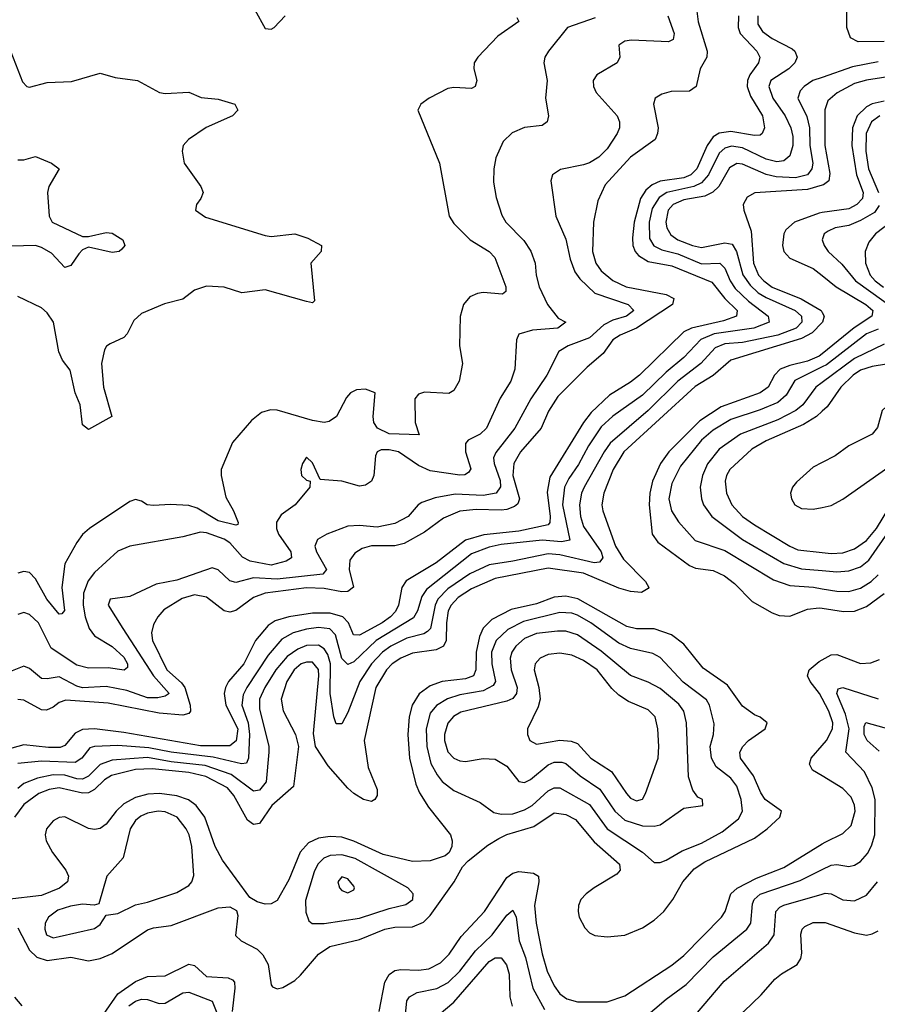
# Model space of a CAD drawing. Header units: inches. Extents: x 884549 to 1028252, y 526810 to 653624.
# Tile 726 of 1056: x 987276 to 990187, y 603555 to 606897. Entities that reach past the tile are written whole.
import ezdxf

# ---------------------------------------------------------------- set-up
doc = ezdxf.new("R2010")
doc.units = ezdxf.units.IN
doc.header["$MEASUREMENT"] = 0
doc.layers.add('A9680', color=7, linetype='Continuous')
doc.layers.add('A9690', color=7, linetype='Continuous')

msp = doc.modelspace()

# ---------------------------------------------------------------- linework, layer by layer
at = {"layer": 'A9680', "color": 5}
for points, elevation in [([(989476.4, 606910), (989497.3, 606850), (989494.7, 606830), (989478.4, 606821.6), (989352.7, 606827.3), (989330, 606823.5), (989310.4, 606810), (989312.9, 606770), (989303.7, 606750), (989235.3, 606710), (989223.2, 606690), (989223.9, 606670), (989233.4, 606650), (989304.1, 606570), (989311.9, 606550), (989311.9, 606530), (989304.3, 606510), (989270, 606458.9), (989242.2, 606430), (989210, 606410.7), (989190, 606404.2), (989111.4, 606388.6), (989084.9, 606370), (989078.7, 606350), (989096.3, 606230), (989130, 606152), (989144.4, 606084.4), (989160.9, 606040.9), (989177.5, 606017.5), (989228.3, 605968.3), (989341.5, 605930), (989360.6, 605910), (989336.3, 605890), (989290, 605876.8), (989258.6, 605861.4), (989210, 605816.8), (989137.7, 605790), (989106.3, 605770), (989065.9, 605690), (989010.9, 605610), (988957, 605510), (988892.1, 605427.9), (988884.9, 605410), (988886.5, 605390), (988907.2, 605332.8), (988908.3, 605311.7), (988893.8, 605290), (988850, 605281.6), (988753.9, 605286.1), (988686.5, 605273.5), (988641.6, 605258.4), (988629.1, 605250), (988594.7, 605210), (988550, 605186.4), (988490, 605174.8), (988430, 605179.7), (988390, 605177.1), (988318.7, 605150), (988287.3, 605132.7), (988277.6, 605110), (988283.6, 605090), (988317.9, 605030), (988305.2, 605014.8), (988150, 604997.9), (988070, 605001.9), (988010, 604985.9), (987990, 604991.9), (987950, 605029.8), (987930, 605036.3), (987810, 604994.6), (987739.1, 604980.9), (987650, 604939.3), (987583.8, 604930), (987577, 604910), (987626.2, 604830), (987731.1, 604670), (987784, 604610), (987770, 604601.1), (987745.1, 604594.9), (987710, 604594.6), (987640, 604620), (987570, 604633.8), (987490, 604629.1), (987470, 604634.5), (987410, 604666.7), (987370, 604659.6), (987350, 604660.8), (987310, 604694.6), (987290, 604702), (987170, 604654.9)], 2260), ([(989716.6, 606910), (989714.7, 606870), (989722.2, 606850), (989778.8, 606790), (989788.8, 606770), (989784.1, 606750), (989754.3, 606710), (989746.6, 606690), (989745.4, 606670), (989757.1, 606637.1), (989797.9, 606570), (989804.3, 606530), (989795.9, 606510), (989790, 606505), (989770, 606503.1), (989690, 606517.3), (989650, 606511.1), (989630, 606499.7), (989609.8, 606470.2), (989574.8, 606390), (989553.9, 606370), (989530, 606360.5), (989450, 606348.7), (989423.4, 606336.6), (989401.5, 606318.5), (989383.4, 606290), (989362.4, 606210), (989356.1, 606156.1), (989357.7, 606130), (989365.5, 606110), (989376.6, 606096.6), (989410, 606076.3), (989490, 606061.6), (989625.6, 606005.6), (989670.2, 605950.2), (989711, 605910), (989709.3, 605890), (989664.9, 605875.1), (989556, 605850), (989530, 605837), (989380.6, 605690), (989350, 605665.9), (989277.9, 605622.1), (989216.1, 605563.9), (989190.4, 605530), (989076.2, 605343.8), (989066.4, 605293.6), (989076.3, 605210), (989075.5, 605190), (989070, 605182.3), (988970, 605161.1), (988852.1, 605147.9), (988789.6, 605130), (988690, 605053.4), (988587.6, 604992.4), (988572.9, 604970), (988562.2, 604910), (988551.6, 604888.4), (988534.9, 604870), (988506.9, 604850), (988430, 604807.9), (988409.2, 604809.2), (988392, 604850), (988373.6, 604870), (988330, 604882.5), (988270, 604882.1), (988190, 604870.4), (988143.4, 604856.6), (988119.2, 604840.8), (988077, 604790), (988036.7, 604710), (987985.5, 604650), (987975.4, 604630), (987970.8, 604609.2), (987975.8, 604570), (988016.7, 604490), (988010.8, 604449.2), (987990, 604432.1), (987890, 604431.6), (987630, 604476.8), (987530, 604489.9), (987490, 604487.7), (987464.7, 604475.3), (987430, 604433.7), (987413.7, 604426.3), (987373.9, 604426.1), (987290, 604435.6), (987250, 604424.6)], 2320), ([(989574.3, 606925.7), (989579.2, 606890), (989609.6, 606790), (989608.3, 606770), (989585.6, 606730), (989572.4, 606670), (989550, 606654.1), (989487.2, 606652.8), (989456.2, 606643.8), (989432.9, 606630), (989427.7, 606610), (989443, 606530), (989441.6, 606510), (989433.4, 606490), (989350, 606430), (989263.9, 606336.1), (989238.2, 606281.8), (989224.2, 606210), (989220.9, 606110), (989232.3, 606070), (989250, 606044.2), (989290, 606011.2), (989334.5, 605990), (989470, 605964), (989496.3, 605950), (989492.5, 605930), (989370, 605849.9), (989314.2, 605825.8), (989290, 605810.3), (989256.8, 605763.2), (989202.8, 605717.2), (989102.6, 605617.4), (989071.6, 605568.4), (989045.9, 605510), (988976, 605430), (988954, 605390), (988950.6, 605350), (988973.2, 605270), (988967.1, 605252.9), (988955.8, 605244.2), (988930, 605233.9), (988910, 605231.7), (988826.1, 605233.9), (988770, 605228.6), (988714.9, 605205.1), (988650, 605157.6), (988581.6, 605118.4), (988550, 605110.9), (988470, 605110.8), (988438.5, 605101.5), (988414.4, 605085.6), (988397.4, 605062.6), (988395, 605030), (988409.3, 604970.7), (988390, 604955.5), (988370, 604955.2), (988310, 604966.6), (988250, 604968.4), (988110, 604950), (988070, 604936), (988010, 604891.3), (987990, 604885.4), (987970, 604890.4), (987910, 604936.5), (987870, 604944.6), (987827.4, 604932.6), (987765.8, 604894.2), (987744.7, 604870), (987730, 604844.4), (987724.1, 604815.9), (987727, 604790), (987775.5, 604690), (987825.4, 604645.4), (987836.6, 604630), (987855.5, 604570), (987856.6, 604550), (987850, 604542.2), (987830, 604536), (987750, 604542.9), (987576.4, 604576.4), (987432.8, 604587.2), (987410, 604578.8), (987390, 604563.4), (987366.9, 604553.1), (987350, 604554.7), (987290, 604586.7), (987270, 604588.9)], 2280), ([(989782.1, 606910), (989781.9, 606881.9), (989797, 606857), (989830, 606832.9), (989897.8, 606797.8), (989907.5, 606790), (989915, 606770), (989907.3, 606750), (989887.3, 606730), (989825.3, 606690), (989818.7, 606670), (989833, 606630), (989873.9, 606570), (989893.8, 606530), (989900.5, 606500.5), (989901, 606470), (989890, 606434.6), (989870, 606418.2), (989845.7, 606414.3), (989810, 606423.2), (989730, 606461.9), (989692.7, 606467.3), (989670, 606460.7), (989650, 606443.4), (989614, 606370), (989590, 606342.7), (989563.9, 606330), (989472.7, 606310), (989446.3, 606293.7), (989423.6, 606256.4), (989412.4, 606210), (989414, 606154), (989429, 606129), (989455.9, 606115.9), (989510, 606102.5), (989590, 606068.3), (989652.2, 606070), (989670, 606053.9), (989688.1, 606010), (989704.8, 605984.8), (989750, 605941.3), (989817.3, 605890), (989820.6, 605870), (989768.1, 605850), (989633.4, 605830), (989588.7, 605811.3), (989530.5, 605750), (989470, 605700.8), (989390, 605622.7), (989290, 605550.8), (989250, 605514.3), (989207.4, 605450), (989173.5, 605386.5), (989140.1, 605339.9), (989125.9, 605310), (989118.6, 605250), (989143.2, 605130), (989115.4, 605124.6), (989050, 605130.4), (988910, 605115.1), (988870, 605106), (988810, 605084.2), (988657.1, 604962.9), (988641.1, 604938.9), (988627, 604890), (988613.4, 604866.6), (988486.1, 604790), (988410, 604717.7), (988390, 604708.2), (988370, 604728.4), (988348.7, 604808.7), (988329.3, 604829.3), (988290, 604833.5), (988250, 604828), (988204.6, 604815.4), (988166.2, 604793.8), (988119.8, 604740.2), (988046.9, 604630), (988035.3, 604604.7), (988030.9, 604570), (988051.8, 604510), (988056.8, 604470), (988053.4, 604390), (988046.5, 604373.5), (988029.6, 604370.4), (987933.6, 604393.6), (987790, 604410.1), (987714.6, 604425.4), (987610, 604433.4), (987530, 604430.3), (987514.8, 604425.2), (987487.1, 604390), (987464.3, 604375.6), (987350, 604379.8), (987270, 604372)], 2340), ([(988074.7, 606930), (988110, 606866.9), (988130, 606864.6), (988140.4, 606870), (988177.6, 606910)], 2220), ([(988964.2, 606904.2), (988970, 606891), (988899.1, 606840.9), (988830.8, 606770), (988818.4, 606750), (988817.7, 606730), (988828, 606690), (988822.4, 606670), (988810, 606663.5), (988750, 606667), (988730, 606663.4), (988666, 606630), (988638, 606610), (988627.7, 606590), (988701.3, 606410), (988734.4, 606230), (988750, 606204.5), (988805, 606150), (988869.4, 606110), (988889.5, 606090), (988926.6, 605990), (988926.1, 605973.9), (988915.4, 605964.6), (988850, 605970.6), (988830, 605967.9), (988804.4, 605955.6), (988782.4, 605930), (988771.2, 605888.8), (988769.2, 605790), (988779.2, 605730), (988768.1, 605670), (988750, 605638.3), (988732.6, 605627.4), (988650, 605632.2), (988630, 605626), (988617.2, 605610), (988618.8, 605530), (988632.4, 605487.6), (988530, 605491.6), (988490.9, 605510), (988477.9, 605530), (988476.3, 605550), (988482.7, 605630), (988450, 605642.5), (988420, 605640), (988399.2, 605630), (988385.7, 605614.3), (988351.8, 605550), (988327.2, 605532.8), (988310, 605529.9), (988270, 605535.8), (988150, 605571.1), (988127.9, 605572.1), (988097.1, 605562.9), (988063.5, 605536.5), (987998.6, 605461.4), (987960.5, 605370), (987960.1, 605350), (987975.6, 605275.6), (988002.1, 605230), (988018, 605190), (988016.5, 605183.5), (988010, 605181.5), (987950, 605196.2), (987879, 605239), (987850, 605247.9), (987788.7, 605251.3), (987730, 605247.5), (987709.4, 605250), (987690, 605262.4), (987670, 605268.3), (987650, 605261.5), (987512.9, 605170), (987490.1, 605149.9), (987470, 605122.3), (987430.1, 605049.9), (987419, 604970), (987428.9, 604891.1), (987419.5, 604880.5), (987410, 604879.3), (987368, 604930), (987330, 604998.4), (987310, 605020.2), (987290, 605023.8), (987270, 605018.6)], 2220), ([(989230, 606902.6), (989135.3, 606870), (989071.4, 606790), (989059.1, 606770), (989055.6, 606750), (989066.9, 606690), (989060.8, 606630), (989071.6, 606570), (989067, 606550), (989050, 606537.3), (988990, 606531.3), (988947.7, 606512.3), (988917.2, 606482.8), (988892.6, 606427.4), (988885.6, 606390), (988885, 606345), (988893.6, 606293.6), (988912.9, 606232.9), (988926.9, 606210), (988987.3, 606147.3), (989011.4, 606111.4), (989025.8, 606070), (989028.8, 606030), (989039.2, 605990), (989067.3, 605930), (989104, 605884), (989130.4, 605870), (989102.8, 605850), (989017, 605843), (988970.9, 605829.1), (988962.7, 605810), (988957.4, 605710), (988943.2, 605670), (988907.7, 605612.3), (988861.1, 605510), (988839.7, 605490), (988798.7, 605470), (988790, 605458.4), (988789.6, 605430), (988807.8, 605372.2), (988800, 605360), (988787.7, 605352.3), (988769.7, 605350.3), (988670, 605365.1), (988630, 605383.4), (988562.3, 605430), (988530, 605436.5), (988503.7, 605436.3), (988489.3, 605430), (988483.6, 605416.4), (988478, 605350), (988470.3, 605330), (988450, 605316.9), (988430, 605313.5), (988370, 605330.7), (988296, 605336), (988270, 605392.3), (988250, 605411.8), (988236.3, 605390), (988230.6, 605370), (988233.4, 605350), (988250, 605333.4), (988262, 605330), (988261.6, 605310), (988211.4, 605250), (988163.7, 605216.3), (988148.5, 605191.5), (988148.1, 605170), (988155, 605150), (988196.8, 605090), (988199, 605070), (988180.8, 605059.2), (988130, 605045.4), (988058.3, 605058.3), (988032.9, 605072.9), (987990, 605120.8), (987970, 605134), (987910, 605155.4), (987890, 605157.8), (987830, 605140.9), (987650, 605109.2), (987610, 605092.4), (987530, 605019.9), (987508.3, 604991.7), (987492.9, 604950), (987492.3, 604910), (987498.9, 604870), (987512.7, 604830), (987530, 604805.2), (987590, 604768.9), (987630, 604733.4), (987642.7, 604710), (987642.6, 604697.4), (987630.9, 604689.1), (987577, 604697), (987510, 604695.2), (987470, 604706.2), (987383.6, 604763.6), (987340.2, 604850), (987310, 604877.6), (987290, 604884.5), (987270, 604877.6)], 2240), ([(987230, 606828.4), (987285.8, 606685.8), (987300.7, 606670), (987310, 606667.2), (987370, 606683.8), (987452.8, 606687.2), (987550, 606715.2), (987601, 606701), (987676, 606690), (987751.3, 606650), (987770, 606646.5), (987850, 606650.2), (987892.4, 606632.4), (987950, 606626.8), (988006.7, 606610), (988017.3, 606590), (987999.1, 606570), (987909.1, 606530.9), (987848.9, 606490), (987831.8, 606470), (987827.6, 606450), (987834.3, 606410), (987891.7, 606330), (987898.9, 606310), (987891.6, 606290), (987876.5, 606270), (987872.9, 606250), (987907, 606227), (988110, 606164.3), (988130, 606160.9), (988210, 606169.4), (988254.7, 606154.7), (988300.5, 606130), (988299.3, 606110), (988264.9, 606070), (988277.3, 605942.7), (988270, 605936.2), (988250, 605940.4), (988110, 605979.3), (988030, 605969.8), (987970, 605988.4), (987910, 605991.8), (987870, 605978.5), (987830, 605948.5), (987767.9, 605932.1), (987690, 605899.1), (987664.3, 605875.7), (987641.7, 605830), (987630, 605818.3), (987583.1, 605796.9), (987571.3, 605788.7), (987564, 605776), (987553.8, 605730), (987560.8, 605650), (987588.9, 605550), (987510, 605505.3), (987490, 605521.6), (987481.4, 605590), (987464.7, 605630), (987447.5, 605707.5), (987421.5, 605741.5), (987409.4, 605769.4), (987390.8, 605870), (987370, 605902.3), (987350, 605918.5), (987270, 605957)], 2180), ([(990000, 606700.9), (989968.6, 606690), (989938.4, 606670), (989924.9, 606655.1), (989917.3, 606630), (989948.3, 606568.3), (989957.4, 606530), (989958.7, 606470), (989968, 606410), (989965.5, 606390), (989950, 606370.4), (989910, 606360.2), (989843.7, 606363.7), (989810, 606371.2), (989730, 606406.7), (989710, 606409), (989685.7, 606394.3), (989649.6, 606330.4), (989629.2, 606310.8), (989602.2, 606297.8), (989530, 606285.3), (989493.8, 606270), (989477.7, 606250), (989469.7, 606210), (989472.3, 606190), (989486.3, 606166.3), (989510.7, 606150), (989559.4, 606130), (989590, 606123), (989670, 606139.4), (989694.6, 606134.6), (989709.8, 606109.8), (989730.2, 606030.2), (989755.2, 605995.2), (989783.1, 605970), (989810, 605953.3), (989908.6, 605910), (989930.4, 605890), (989931.1, 605870), (989911.3, 605850), (989850, 605826.3), (989730, 605801.6), (989670, 605796.6), (989636.6, 605783.4), (989588.4, 605730), (989510, 605669.9), (989410, 605570), (989280.9, 605459.1), (989259.9, 605430), (989192, 605310), (989183.7, 605290), (989176.8, 605250), (989179.5, 605210), (989190, 605176.6), (989250.1, 605090), (989255.4, 605070), (989244.8, 605055.2), (989226.6, 605053.4), (989110, 605080.3), (989070, 605084.3), (988950, 605058.6), (988870, 605046.8), (988804.3, 605015.7), (988730, 604965.2), (988695.5, 604930), (988686.2, 604910), (988670.4, 604830), (988660.2, 604819.8), (988647.6, 604812.4), (988590, 604797.7), (988535.7, 604770), (988508, 604750), (988470, 604709.9), (988431, 604650), (988390, 604545.4), (988370, 604506.6), (988350, 604506.3), (988342.9, 604530), (988330, 604610), (988330.8, 604710), (988321.7, 604741.6), (988310, 604761.7), (988290, 604773.9), (988250, 604772.2), (988219.9, 604760.1), (988184.4, 604735.6), (988145.2, 604690), (988107.9, 604630), (988089.8, 604590), (988090, 604557.6), (988121.6, 604430), (988121.7, 604410), (988113.5, 604310), (988090, 604282.1), (988070, 604278.2), (987994.7, 604334.7), (987905.5, 604365.5), (987790, 604378.2), (987710, 604392.3), (987590, 604383.2), (987550, 604369), (987510, 604328.7), (987490, 604318.9), (987470, 604320.4), (987430, 604332.9), (987390, 604334), (987337.4, 604322.6), (987290, 604304.5), (987270, 604286.9)], 2360), ([(987270, 606421), (987290, 606421.1), (987330, 606432.8), (987384.9, 606410), (987410.7, 606390), (987375.5, 606330), (987370.7, 606310), (987376, 606230), (987386.8, 606210), (987490, 606160.9), (987510, 606160.9), (987570, 606174.9), (987590, 606171.8), (987626, 606150), (987632.7, 606130), (987622.6, 606117.4), (987614, 606110), (987590, 606106.5), (987510, 606124.4), (987490, 606115.1), (987477.6, 606102.4), (987450, 606062), (987430, 606055.1), (987384.3, 606104.3), (987350, 606124), (987330, 606129.8), (987124.5, 606124.5)], 2160), ([(990000, 606334.6), (989950, 606320.4), (989771.5, 606308.5), (989745.4, 606294.6), (989731.8, 606270), (989733.6, 606250), (989758.8, 606178.8), (989767.5, 606070), (989784.2, 606030), (989802, 606010), (989830, 605989.1), (989928.9, 605948.9), (989996.2, 605910), (990000, 605902.8)], 2380), ([(990000, 606242), (989990, 606240.5), (989906.4, 606210), (989876.5, 606183.5), (989869.7, 606170), (989865.9, 606130), (989870.1, 606110), (989890, 606087.1), (989970, 606051.9), (990000, 606028)], 2420), ([(990000, 605868.5), (989966, 605834), (989930, 605815), (989690, 605740.9), (989630.4, 605689.6), (989568.5, 605651.5), (989326.6, 605430), (989291.1, 605370), (989259.4, 605290), (989252, 605250), (989255.3, 605230), (989298.9, 605110), (989325.5, 605065.5), (989400.4, 604990), (989411.9, 604970), (989410, 604966.2), (989387, 604953), (989350, 604955.6), (989310, 604966.7), (989190, 605018), (989070, 605034.8), (988890, 604999.8), (988810, 604964.9), (988764.4, 604935.6), (988740.4, 604910), (988731.2, 604890), (988725.2, 604850), (988724.2, 604790), (988714.6, 604770), (988690, 604758.4), (988610, 604747.1), (988569.8, 604729.8), (988540.8, 604710), (988521.8, 604690), (988485.5, 604630), (988446.1, 604450), (988458.9, 604358.9), (988490, 604284), (988490, 604263), (988482.2, 604250), (988470, 604242.6), (988443.1, 604250), (988410, 604270.5), (988390, 604288.9), (988323.9, 604363.9), (988280.7, 604430), (988273.7, 604473.7), (988291.9, 604670), (988290, 604690.6), (988270, 604715.7), (988250, 604716.5), (988231.9, 604710), (988208.3, 604690), (988182.7, 604650), (988164.1, 604590), (988171.2, 604551.2), (988212.6, 604470), (988222.6, 604430), (988205.7, 604294.3), (988132.7, 604230), (988090, 604168.8), (988070, 604165.5), (988050, 604179.3), (988003.6, 604263.6), (987981.6, 604290), (987907.7, 604327.7), (987850, 604342), (987725.7, 604354.3), (987670, 604351.7), (987588.4, 604331.6), (987563.8, 604316.2), (987530, 604283.9), (987510, 604272.9), (987490, 604271.9), (987410, 604289.5), (987376, 604284), (987341.9, 604270), (987290, 604232.4), (987258.5, 604190)], 2380), ([(990000, 605763), (989990, 605754.8), (989950, 605737.9), (989890, 605723.1), (989857.8, 605710), (989838.1, 605690), (989816.5, 605650), (989790, 605630.3), (989657.1, 605582.9), (989584.8, 605535.2), (989479.9, 605430), (989451.1, 605390), (989424.3, 605330), (989414.8, 605290), (989412.3, 605250), (989423.3, 605150), (989442.8, 605122.8), (989550, 605044), (989570, 605035.5), (989630, 605026.7), (989668.8, 605008.8), (989702.8, 604982.8), (989762.2, 604922.2), (989830, 604883.5), (989854.6, 604874.6), (989890, 604872.4), (989950, 604895.7), (989990, 604900.7), (990000, 604899.1)], 2420), ([(990000, 605718.4), (989907.6, 605672.4), (989877.4, 605622.6), (989850, 605597.1), (989790, 605572.1), (989690, 605539.9), (989630, 605504), (989590.5, 605470), (989519, 605381), (989490, 605322.8), (989479.9, 605270), (989489.1, 605230), (989511.9, 605191.9), (989569.1, 605129.1), (989670, 605094.8), (989835.3, 604995.3), (989890, 604976.6), (989970.1, 604970.1), (990000, 604965.1)], 2440), ([(990000, 605665.6), (989978.9, 605650), (989933.9, 605590), (989910.6, 605570), (989850, 605538.9), (989723, 605490), (989650, 605439.4), (989610.6, 605389.4), (989593.6, 605350), (989585.9, 605310), (989590.1, 605270.1), (989597.2, 605250), (989625.3, 605210), (989730, 605132.7), (989870, 605050.4), (989930, 605032.4), (990000, 605027)], 2460), ([(990000, 605567.5), (989980.6, 605550), (989937, 605523), (989810, 605467.5), (989760.8, 605439.2), (989686.6, 605370), (989675, 605350), (989670.9, 605330), (989675.8, 605290), (989693.8, 605250), (989729.6, 605210), (989770, 605182.1), (989890, 605109.7), (989917.6, 605097.6), (990000, 605088.3)], 2480), ([(990000, 605393.3), (989970, 605377.7), (989912.7, 605327.3), (989899.3, 605310), (989893.1, 605290), (989895.7, 605270), (989906.7, 605250), (989930, 605237.2), (989970, 605234.8), (990000, 605241)], 2520), ([(987270, 603814.2), (987310, 603738.8), (987334.8, 603714.8), (987370, 603703.3), (987450, 603714.4), (987510, 603702.4), (987550, 603710.6), (987590, 603727), (987710, 603807), (987730, 603813.9), (987790, 603821.9), (987950, 603881.9), (987990, 603885.4), (988012.6, 603872.6), (988016.6, 603856.6), (988008.8, 603788.8), (988028, 603770), (988082, 603742), (988102.1, 603722.2), (988119.9, 603690), (988130, 603620.5), (988133.9, 603613.9), (988150, 603606.8), (988170, 603611.5), (988210, 603635.5), (988230, 603653.2), (988290, 603724.8), (988328.8, 603751.2), (988430, 603775.2), (988516, 603810), (988550, 603816.2), (988610, 603817.9), (988646.8, 603833.2), (988670, 603856.6), (988750.9, 603970), (988779.2, 604020.8), (988798, 604042), (988865.4, 604094.6), (988902.4, 604117.6), (988930, 604130.7), (989021.7, 604158.3), (989090, 604204.6), (989130, 604199.5), (989162.4, 604182.4), (989226, 604106), (989312.7, 604030), (989314.6, 604010), (989303.1, 603996.9), (989226.1, 603950), (989199, 603930), (989180.9, 603910), (989173, 603890), (989171.6, 603870), (989175.7, 603850), (989194, 603814), (989210, 603797.2), (989228.4, 603788.4), (989270, 603784.1), (989330, 603789.5), (989390, 603814), (989430, 603840.1), (989462.7, 603870), (989493.6, 603910), (989526.7, 603970), (989565.3, 604014.7), (989602.2, 604037.8), (989770, 604119.2), (989813, 604150), (989856.8, 604190), (989861.5, 604210), (989806.6, 604250), (989792.1, 604272.1), (989767.4, 604330), (989723.4, 604390), (989720.7, 604410), (989730.5, 604430), (989750, 604450.1), (989806.6, 604490), (989813.3, 604510), (989789.8, 604529.8), (989770, 604537.8), (989730, 604567), (989678.4, 604638.4), (989595.6, 604695.6), (989530, 604776.7), (989488.6, 604808.6), (989430, 604828.9), (989370, 604829.3), (989336.7, 604836.7), (989170.7, 604930.7), (989130, 604940.2), (989090, 604937.1), (989030, 604914.3), (988944.8, 604895.2), (988879.1, 604860.9), (988850, 604831.1), (988836.8, 604803.2), (988826.1, 604750), (988824, 604690), (988816.1, 604670), (988790, 604659.2), (988710, 604650.2), (988670, 604635.9), (988632, 604608), (988608, 604570), (988598.3, 604530), (988593.5, 604470), (988598.9, 604390), (988621.4, 604301.4), (988633, 604273), (988664.4, 604224.4), (988738.7, 604130), (988743.7, 604110), (988742.7, 604090), (988733.8, 604070), (988721, 604059), (988670, 604041.3), (988610, 604039.1), (988510, 604062.8), (988410, 604108.1), (988370, 604121.6), (988330, 604124.4), (988290, 604118.2), (988256.9, 604103.1), (988228.4, 604071.6), (988190, 603977.4), (988150, 603907), (988130, 603895.2), (988110, 603894.3), (988082.7, 603902.7), (988057.7, 603917.7), (987964.4, 604044.4), (987940.1, 604090), (987904.5, 604190), (987875.8, 604230), (987849.2, 604249.2), (987810, 604262.1), (987750.4, 604270.4), (987711.5, 604268.5), (987670, 604257.1), (987630, 604235.1), (987603.9, 604210), (987570, 604166.4), (987550, 604151.3), (987530, 604148.1), (987510, 604151.6), (987430, 604190.7), (987410, 604189.3), (987390, 604177.1), (987367.1, 604150), (987363.1, 604130), (987366.2, 604110), (987388, 604070), (987432.5, 604010), (987441.7, 603990), (987439.2, 603970), (987411.3, 603948.7), (987350, 603924.2), (987234, 603910)], 2420), ([(990000, 604593.2), (989991.1, 604610), (989959, 604650), (989950.3, 604670), (989956.2, 604690), (989990, 604718.7), (990000, 604724.3)], 2380), ([(990000, 604329.7), (989967, 604350), (989957.3, 604370), (989963, 604390), (990000, 604432.9)], 2380), ([(988496, 603530), (988516.2, 603630), (988530, 603655.6), (988550, 603669.6), (988570, 603673.3), (988630, 603670.1), (988665.3, 603674.7), (988705, 603695), (988734.6, 603725.4), (988775, 603785), (988854.5, 603870), (988930, 603985.1), (988950, 604000.1), (988970, 604005.2), (989019.8, 603999.8), (989037.6, 603990), (989038.7, 603970), (989023.6, 603890), (989029.7, 603830.2), (989050, 603726.3), (989067.1, 603667.1), (989090, 603617.3), (989110, 603590.7), (989133.2, 603573.2), (989170, 603563.4), (989270, 603562.7), (989330, 603583.3), (989490, 603687.5), (989530, 603720.9), (989658.7, 603850), (989670.4, 603870), (989690, 603929.2), (989711.1, 603948.9), (989777.1, 603982.9), (989870, 604019.2), (990000, 604099.4)], 2380), ([(989393.1, 603506.9), (989470, 603571.9), (989538.5, 603621.5), (989630, 603715.4), (989744, 603810), (989757.7, 603830), (989764, 603896), (989769.5, 603910), (989790, 603928.9), (989925.3, 603974.7), (990000, 604012.1)], 2360), ([(989570, 603518.9), (989667.1, 603632.9), (989818.2, 603761.8), (989836.7, 603790), (989843.2, 603870), (989856.1, 603883.9), (989870, 603891.8), (990000, 603928.9)], 2340), ([(988583.2, 603496.8), (988590, 603566.4), (988599.7, 603580.3), (988625.2, 603594.8), (988691.9, 603608.1), (988731, 603629), (988770, 603667.4), (988823.9, 603736.1), (988879.5, 603790), (988930, 603856.9), (988950, 603874.4), (988962, 603850), (988971.2, 603770), (988993.4, 603713.4), (989018, 603610), (989057.3, 603537.3)], 2360), ([(990000, 602943.6), (989879.1, 602990), (989770, 603005.6), (989679.9, 603039.9), (989579.6, 603099.6), (989473.5, 603190), (989463.1, 603210), (989464.4, 603230), (989476, 603250), (989495.6, 603270), (989621.7, 603378.3), (989733.6, 603530), (989793.2, 603586.8), (989839.9, 603640.1), (989861.6, 603658.4), (989915, 603690), (989927.2, 603710), (989931.3, 603728.7), (989927.1, 603792.9), (989932.5, 603810), (989941.4, 603818.6), (989970, 603832.9), (990000, 603832.4)], 2320), ([(988678.3, 603501.7), (988750, 603562.4), (988870, 603700.1), (988890, 603712.5), (988910, 603712), (988928.9, 603688.9), (988937.5, 603657.5), (988940.3, 603580.3), (988948.3, 603548.3)], 2340), ([(987560.4, 603519.6), (987609.6, 603590.4), (987670, 603632.7), (987710, 603648.6), (987770, 603651.4), (987850, 603690.8), (987870, 603686.2), (987910, 603649), (987984.4, 603644.4), (987998.3, 603638.3), (988005.5, 603630), (988006.1, 603610), (987997.1, 603530)], 2380), ([(987259.1, 603579.1), (987284.2, 603550)], 2380), ([(987646.6, 603550), (987670, 603565.5), (987690, 603572), (987710, 603571), (987750, 603557), (987770, 603558.8), (987830, 603593.3), (987850, 603595.4), (987930, 603565.5), (987960.7, 603490)], 2360)]:
    msp.add_lwpolyline(points, dxfattribs=dict(at, elevation=elevation))
for points, elevation in [([(989110, 604884.2), (988986.4, 604853.6), (988932.7, 604827.3), (988893.8, 604790), (988878.2, 604750), (988878.6, 604710), (988891.2, 604650), (988883.3, 604636.7), (988850, 604618.9), (988770, 604604.7), (988728.5, 604591.5), (988690.5, 604569.5), (988670, 604542.9), (988656, 604490), (988657.8, 604430), (988671.6, 604371.6), (988693.1, 604333.1), (988710.7, 604310.7), (988750, 604280.1), (988839.2, 604239.2), (988885.4, 604205.4), (988910, 604199.6), (988950, 604201.4), (988990, 604214.4), (989015.3, 604230), (989070, 604279.4), (989090, 604289.2), (989110, 604289.1), (989210, 604233.3), (989270.7, 604150.7), (989390.7, 604070.7), (989430, 604036), (989450, 604035.9), (989470, 604044.1), (989524.7, 604075.3), (989590, 604101.7), (989660.2, 604139.8), (989716.2, 604183.8), (989729.4, 604210), (989725.6, 604250), (989710, 604295.4), (989690, 604322.6), (989640.7, 604360.7), (989624.8, 604390), (989620.1, 604430), (989631.2, 604470), (989633.7, 604506.3), (989617.6, 604570), (989607.7, 604587.7), (989527.7, 604647.7), (989450, 604732.3), (989425.4, 604745.4), (989350, 604762.6), (989310, 604780.6), (989214.7, 604850), (989170, 604875.4), (989150, 604882.2)], 2440), ([(989101.6, 604821.6), (989030, 604813.1), (988990, 604796.6), (988959.9, 604770), (988947, 604750), (988941.3, 604730), (988944.9, 604690), (988964.7, 604630), (988963.1, 604610), (988950, 604592.4), (988930, 604583.6), (988773.8, 604546.2), (988748.4, 604531.6), (988730, 604508.9), (988718, 604470), (988718.4, 604450), (988730, 604412.1), (988750.2, 604390), (988770, 604380.9), (988790, 604378.5), (988850, 604388.9), (988890, 604386.4), (988930, 604363.5), (988970, 604311.3), (988990, 604307.5), (989010, 604318.3), (989070, 604368.1), (989090, 604377.1), (989116.8, 604376.8), (989130, 604371.9), (989178.9, 604330), (989245, 604285), (989296.2, 604210), (989330, 604180.1), (989390, 604160.1), (989430, 604159.1), (989450, 604164.1), (989530, 604220.8), (989595.3, 604230), (989594, 604250), (989577.7, 604257.7), (989561.6, 604281.6), (989546.8, 604326.8), (989540.1, 604510), (989530.4, 604550), (989513.4, 604573.4), (989450, 604626.1), (989410, 604647.8), (989350, 604670.4), (989250, 604753.5), (989170, 604809.1), (989130, 604821.4)], 2460), ([(989110, 604746.2), (989070, 604742), (989042.9, 604730), (989025.4, 604710), (989022.3, 604690), (989038.3, 604630), (989043.2, 604590), (989036, 604564), (989000.4, 604490), (988999.4, 604470), (989007.8, 604450), (989030, 604437.7), (989110, 604451.2), (989148.1, 604448.1), (989170, 604439.6), (989214.5, 604390), (989284.5, 604344.5), (989336.1, 604270), (989350, 604254.6), (989370, 604245.3), (989390, 604251.3), (989400.8, 604270), (989443.2, 604390), (989446, 604430), (989441.9, 604490), (989433.4, 604530), (989410, 604554.4), (989343, 604583), (989310, 604603.6), (989286.3, 604626.3), (989235.8, 604690), (989190, 604722.2), (989150, 604739.4)], 2480), ([(987746, 604210), (987710, 604203.4), (987687.2, 604192.8), (987670, 604178.5), (987651.1, 604150), (987627.7, 604052.3), (987572.7, 603990), (987544.7, 603895.3), (987528.9, 603891.1), (987490, 603895), (987448.3, 603888.3), (987405.9, 603874.1), (987374.3, 603850), (987363.2, 603830), (987361.8, 603810), (987367.9, 603790), (987390, 603780.6), (987410, 603784.8), (987530, 603812.2), (987550, 603825.2), (987570, 603857.6), (987610, 603862.5), (987670, 603892.4), (987710, 603900.9), (987810, 603934.6), (987850, 603957.6), (987860.3, 603970), (987867.8, 603992.2), (987860.8, 604090), (987851.1, 604130), (987841.5, 604150), (987810.4, 604190), (987770, 604208.5)], 2440), ([(988370, 604062.3), (988330, 604059.9), (988308.9, 604051.1), (988287.8, 604030), (988275.8, 604004.2), (988246.6, 603906.6), (988247.3, 603867.3), (988258.3, 603838.3), (988269.4, 603829.4), (988310, 603829.2), (988430, 603847), (988530, 603880.3), (988586.5, 603893.5), (988610.6, 603910), (988611.6, 603930), (988593.3, 603950), (988415.3, 604050)], 2440), ([(988370, 603987.6), (988356.5, 603970), (988361.5, 603950), (988370, 603940.9), (988390, 603933.4), (988410, 603943), (988413.1, 603950), (988410, 603956.2), (988390, 603980.4)], 2460)]:
    msp.add_lwpolyline(points, close=True, dxfattribs=dict(at, elevation=elevation))
at = {"layer": 'A9690', "color": 5}
for points, elevation in [([(990210, 606822.3), (990121.7, 606821.7), (990095.7, 606835.7), (990084.3, 606870), (990083.8, 606923.8)], 2340), ([(990190, 606754.2), (990103.1, 606736.9), (990000, 606700.9)], 2360), ([(990252.6, 606707.4), (990150, 606691.7), (990110, 606679.9), (990051.2, 606648.9), (990018.8, 606621.2), (990009.1, 606590.9), (990009.3, 606470), (990025.8, 606374.2), (990022.5, 606350), (990004.2, 606335.8), (990000, 606334.6)], 2380), ([(990210, 606620.4), (990170, 606611.2), (990150, 606601.1), (990118.4, 606570), (990102.6, 606530), (990100.4, 606470), (990116.7, 606370), (990138.8, 606310), (990136.7, 606290), (990117.4, 606270), (990090, 606255.2), (990000, 606242)], 2420), ([(990196.1, 606570), (990167.5, 606550), (990149.2, 606510), (990147.9, 606450), (990157.3, 606390), (990191.5, 606310)], 2440), ([(990194, 606266), (990177.4, 606242.6), (990130, 606215.1), (990090, 606198.7), (990044.6, 606190), (990020.6, 606179.4), (990006.4, 606170), (990000.4, 606150), (990006.6, 606130), (990020.4, 606110), (990066.5, 606066.5), (990113.5, 606010), (990252.9, 605910)], 2440), ([(990232.6, 606210), (990181.1, 606170), (990157.9, 606142.1), (990145.4, 606110), (990146.6, 606070), (990163.2, 606030), (990180.2, 606010), (990208.5, 605988.5)], 2460), ([(990000, 606028), (990047.6, 605990), (990148.3, 605930), (990171.9, 605910), (990169.1, 605890), (990108.8, 605851.2), (990000, 605763)], 2420), ([(990000, 605902.8), (990006.9, 605890), (990001.4, 605870), (990000, 605868.5)], 2380), ([(990190, 605846.8), (990150, 605830.2), (990014.4, 605725.6), (990000, 605718.4)], 2440), ([(990210, 605795.8), (990110, 605746.8), (990000, 605665.6)], 2460), ([(990350.6, 605749.4), (990170, 605720.1), (990130, 605707), (990104.9, 605690), (990063.2, 605650), (990017.1, 605582.9), (990000, 605567.5)], 2480), ([(990000, 605241), (990030, 605247.3), (990070, 605269.4), (990222.7, 605377.3), (990290, 605413.9), (990330, 605441.6), (990354.6, 605470), (990376, 605510), (990378.2, 605530), (990365.1, 605550), (990331.7, 605571.7), (990290, 605586), (990230.9, 605589.1), (990216.9, 605583.1), (990203.8, 605570), (990187.8, 605512.2), (990170.1, 605489.9), (990090, 605450.5), (990043.8, 605416.2), (990000, 605393.3)], 2520), ([(990000, 605088.3), (990030, 605084.8), (990070, 605087.1), (990110, 605100.6), (990150, 605129.3), (990183.9, 605170), (990233.2, 605250)], 2480), ([(990000, 605027), (990050, 605023.1), (990090, 605025.9), (990130, 605040.1), (990158.3, 605061.7), (990261.7, 605210)], 2460), ([(990000, 604965.1), (990050, 604956.7), (990090, 604955.9), (990130, 604966.9), (990166.5, 604990), (990190, 605012.7)], 2440), ([(990000, 604899.1), (990072.4, 604887.6), (990110, 604888.6), (990150, 604904.9), (990210.4, 604949.6)], 2420), ([(990000, 604724.3), (990030, 604740.9), (990050, 604742), (990130, 604711.2), (990165.7, 604714.3), (990194.9, 604725.1)], 2380), ([(990000, 604012.1), (990030, 604027.1), (990050, 604029.5), (990090, 604023), (990110, 604026.6), (990130, 604039), (990153.6, 604066.4), (990167.6, 604092.4), (990178.8, 604130), (990179.4, 604250), (990169.5, 604290), (990143.5, 604343.5), (990080.8, 604410), (990091.3, 604490), (990079, 604539), (990049.3, 604610), (990054, 604626), (990070, 604630.6), (990190, 604591.3)], 2360), ([(990000, 604432.9), (990014.7, 604450), (990035.2, 604490), (990035.7, 604510), (990023.1, 604550), (990000, 604593.2)], 2380), ([(990193.6, 604413.6), (990152.6, 604450), (990142.1, 604470), (990142.5, 604497.5), (990148.6, 604511.4), (990250, 604483.3)], 2340), ([(990000, 604099.4), (990010, 604105.6), (990070, 604134.3), (990098.4, 604161.6), (990112, 604210), (990110.2, 604230.2), (990098.3, 604258.3), (990070, 604286.7), (990000, 604329.7)], 2380), ([(990000, 603928.9), (990010, 603931.8), (990030, 603929.6), (990070, 603909.6), (990110, 603905.9), (990150, 603925.5), (990187.3, 603970)], 2340), ([(990000, 603832.4), (990010, 603832.3), (990110, 603796.8), (990150, 603789.4), (990170, 603793.5), (990190, 603804.2)], 2320)]:
    msp.add_lwpolyline(points, dxfattribs=dict(at, elevation=elevation))

doc.saveas('drawing.dxf')
